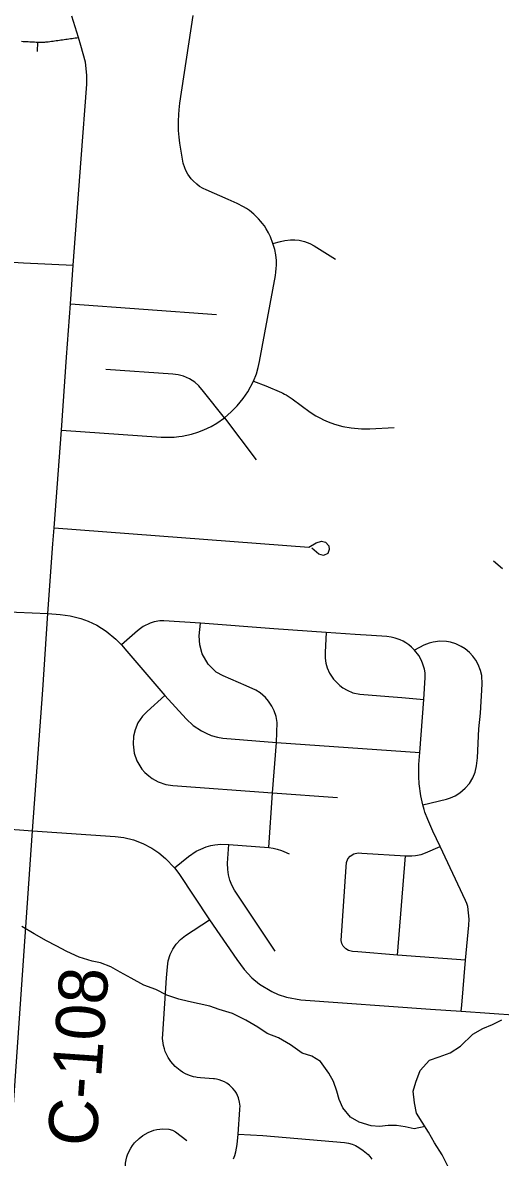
# Model space of a CAD drawing. Extents: x 114843 to 284848, y 317643 to 566895.
# Drawn here: x 233690 to 236614, y 455631 to 462573 of the extents above; entities that cross this region are included whole.
import ezdxf

# ---------------------------------------------------------------- set-up
doc = ezdxf.new("R2010")
doc.units = 0
for name, color, linetype in [('GM_X_County_Road', 7, 'Continuous'), ('GM_X_County_Road_Text', 7, 'Continuous'), ('GM_X_Minor_River', 7, 'Continuous'), ('GM_X_Township_Road', 7, 'Continuous')]:
    doc.layers.add(name, color=color, linetype=linetype)

msp = doc.modelspace()

# ---------------------------------------------------------------- linework, layer by layer
at = {"layer": 'GM_X_County_Road'}
msp.add_lwpolyline([(233497.7, 453885.6), (233604.1, 455516.9), (233629.6, 455893.3), (233750.6, 457629.2), (233813.4, 458491.1), (233844.7, 458958), (233874.4, 459383.9), (233882, 459483.3), (233926.8, 460080.7), (233958.9, 460527.7), (233982.4, 460852.4), (233999.5, 461089.1), (234047.6, 461740.9), (234082.2, 462196.9), (234083.8, 462251.2), (234074.4, 462332.2), (234045.8, 462433.6), (234030.8, 462482.6), (233991.1, 462612.3)], dxfattribs=at)
at = {"layer": 'GM_X_Minor_River'}
for points in [[(236628.3, 459231), (236571.9, 459278.6)], [(236153.9, 455818.7), (236087.2, 455804.7), (236031.2, 455816.2), (235979.1, 455825.7), (235927.2, 455825.3), (235875.3, 455818.8), (235823.3, 455822.3), (235749.2, 455845.7), (235697, 455877.3), (235650.6, 455932.9), (235628.1, 455984.8), (235613.7, 456034.7), (235593.3, 456094.6), (235564.9, 456146.4), (235514.3, 456216), (235460.1, 456249.6), (235402, 456267.1), (235329.7, 456318.5), (235255.4, 456361.9), (235187.2, 456387.3), (235129, 456426.8), (235056.7, 456470.2), (234974.4, 456511.5), (234892.3, 456534.8), (234836.2, 456556.4), (234770.1, 456569.8), (234706.1, 456583.2), (234646, 456598.7), (234571.9, 456622.1), (234505.7, 456657.5), (234431.5, 456684.9), (234355.2, 456726.3), (234287, 456763.7), (234228.8, 456795.2), (234166.6, 456820.7), (234114.6, 456830.3), (234036.5, 456855.6), (233960.2, 456891), (233896, 456924.4), (233835.8, 456955.9), (233759.6, 456997.3), (233685.3, 457042.7)], [(236292.9, 455576.2), (236258.4, 455646), (236211.8, 455719.7), (236175.3, 455785.4), (236136.8, 455845.1), (236100.4, 455900.9), (236087.9, 455964.8), (236081.3, 456034.8), (236096.8, 456091), (236124.2, 456161.4), (236181.6, 456225.9), (236239.4, 456244.5), (236307.1, 456269.1), (236370.7, 456311.7), (236446.1, 456384.4), (236507.7, 456419), (236565.4, 456443.6), (236623.1, 456472.1)]]:
    msp.add_lwpolyline(points, dxfattribs=at)
at = {"layer": 'GM_X_Township_Road'}
for p, q in [((233779.9, 462397.8), (233783.2, 462454.4)), ((233982.4, 460852.4), (234875.7, 460788.1)), ((234924.7, 460155.6), (235119.3, 459898.2)), ((235219.2, 457861.6), (235618.1, 457833.2)), ((235985.5, 456868.3), (236033.1, 457474.9))]:
    msp.add_line(p, q, dxfattribs=at)
for points in [[(235103.4, 460379.6), (235121.3, 460425.2), (235132.6, 460463.6), (235140.8, 460501.1), (235237.4, 461027), (235240.7, 461047.7), (235242.8, 461068.6), (235243.9, 461089.5), (235243.7, 461117.4), (235240.6, 461152.1), (235234.5, 461186.5), (235222.4, 461221.6), (235207, 461262.7), (235194.9, 461287.7), (235181, 461311.9), (235169.6, 461329.3), (235157.2, 461346.1), (235148.5, 461357), (235134.7, 461372.6), (235120.1, 461387.5), (235104.8, 461401.6), (235077.7, 461423.3), (235059.5, 461435.9), (235041.7, 461446.7), (235003.5, 461466.1), (234947.8, 461490.5), (234812.6, 461549.8), (234795.5, 461558.1), (234773.3, 461571.5), (234756, 461584.4), (234733.7, 461604.9), (234722.2, 461617.8), (234701.9, 461645.9), (234689.4, 461668.7), (234682.5, 461684.5), (234672.9, 461713.3), (234667.7, 461738.8), (234652.6, 461837.1), (234647.8, 461873), (234644.5, 461914.6), (234643.4, 461970.1), (234645.1, 462011.7), (234647.4, 462039.3), (234652.7, 462080.6), (234732.9, 462616.3)], [(233683.4, 462459.7), (233693.4, 462459.2), (233703.4, 462458.6), (233713.4, 462458.1), (233723.4, 462457.6), (233733.3, 462457.1), (233743.3, 462456.5), (233753.3, 462456), (233763.3, 462455.5), (233773.2, 462455), (233783.2, 462454.4), (233788.5, 462454.2), (233793.8, 462454), (233799.1, 462453.9), (233804.5, 462453.9), (233809.8, 462454), (233815.1, 462454.2), (233820.4, 462454.5), (233825.7, 462454.8), (233831, 462455.3), (233836.3, 462455.8), (233841.5, 462456.4), (233846.8, 462457.1), (233856.5, 462458.4), (233866.2, 462459.8), (233875.9, 462461.1), (233885.6, 462462.5), (233895.2, 462463.8), (233904.9, 462465.2), (233914.6, 462466.5), (233924.3, 462467.9), (233934, 462469.2), (233943.6, 462470.5), (233953.3, 462471.9), (233963, 462473.2), (233972.7, 462474.6), (233982.4, 462475.9), (233992.1, 462477.2), (234001.8, 462478.6), (234011.4, 462479.9), (234021.1, 462481.3), (234030.8, 462482.6)], [(235222.4, 461221.6), (235268.1, 461233.7), (235295.8, 461240.8), (235330.3, 461245.2), (235356.4, 461245.2), (235382.3, 461242.5), (235416.2, 461234.8), (235432.7, 461229.1), (235448.7, 461222.3), (235475.4, 461207.8), (235523.7, 461177.6), (235605, 461126.9)], [(233273.3, 461129.5), (233695.2, 461104.4), (233999.5, 461089.1)], [(234924.7, 460155.6), (234798.1, 460317.2), (234769, 460351.3), (234743.4, 460373.5), (234710.8, 460394.1), (234675.2, 460409.5), (234641.7, 460418.4), (234610, 460422.6), (234199.4, 460450.7)], [(233926.8, 460080.7), (234537.1, 460037.7), (234586.7, 460036.3), (234616.6, 460037.5), (234646.2, 460040.3), (234665.9, 460043.1), (234695.2, 460048.5), (234724.3, 460055.5), (234762.3, 460067.2), (234799.4, 460081.5), (234844.3, 460103.1), (234878.8, 460123.1), (234924.7, 460155.6), (234967.1, 460193), (235002.6, 460228.1), (235022.4, 460250.7), (235040.9, 460274.2), (235069.1, 460315.5), (235103.4, 460379.6)], [(235103.4, 460379.6), (235178.8, 460351.6), (235274.3, 460310.5), (235283.8, 460305.9), (235293, 460301), (235303.5, 460295.2), (235314.7, 460288.5), (235328.1, 460279.8), (235339.6, 460271.7), (235450.1, 460191), (235485.5, 460168.6), (235513.1, 460153.4), (235531.9, 460144.2), (235560.6, 460131.6), (235599.8, 460117.1), (235650.1, 460103), (235701.5, 460093.4), (235763.8, 460087.9), (235815.3, 460088.4), (235964.3, 460096.3)], [(233882, 459483.3), (235442.2, 459363.7), (235486.9, 459391.3), (235518.8, 459401.1), (235544.5, 459394.9), (235563.9, 459372.6), (235565.6, 459350.2), (235557.8, 459324.5), (235532.3, 459313.1), (235503.4, 459320.9), (235459.9, 459357.4)], [(233458.8, 458974.1), (233844.7, 458958)], [(233844.7, 458958), (233919.5, 458952.3), (233980.9, 458944.2), (234046.3, 458927.7), (234091.6, 458911.2), (234143.8, 458886.3), (234201.1, 458850.6), (234260.8, 458801.7), (234294.4, 458767.2), (234327.7, 458728.2)], [(236375.2, 456525.9), (236378.1, 456560.8), (236401.6, 456836.5), (236420.7, 457050.9), (236422.7, 457087.3), (236419.9, 457125.7), (236414.4, 457166.2), (236408.9, 457183), (236401.2, 457201.8), (236245.4, 457532.8), (236201.4, 457626.9), (236170.3, 457697.9), (236151.8, 457742.2), (236147.1, 457758.7), (236140.6, 457786.5), (236128, 457842), (236118.1, 457915.6), (236115.3, 457960), (236115.8, 458034.1), (236120.7, 458107.9), (236145.2, 458432.8), (236155.2, 458565.9), (236154.9, 458577.7), (236153.2, 458595.3), (236149.4, 458617.2), (236142.7, 458641.9), (236138.3, 458654.4), (236129.5, 458674.7), (236114.4, 458701.6), (236089.1, 458734.6), (236070.8, 458752.8), (236053.6, 458767), (236035.5, 458779.4), (236020.3, 458788.2), (236000.3, 458797.7), (235971.4, 458807.8), (235945.8, 458813.7), (235919.9, 458816.8), (235824.8, 458823.2), (235725.1, 458830), (235548, 458842), (235227.7, 458863.6), (234777.9, 458899.7), (234554, 458914.2), (234529.9, 458912.8), (234495.9, 458906.6), (234471.1, 458898.8), (234428.7, 458878), (234410.6, 458866.1), (234392.1, 458851.2), (234294.4, 458767.2)], [(235197.7, 457526.4), (235219.2, 457861.6), (235244.8, 458169.1), (235247.7, 458292), (235241.3, 458327.9), (235229.6, 458361.8), (235216.3, 458391.9), (235194.7, 458421.5), (235177.2, 458444.4), (235144.2, 458473.1), (235118.4, 458489.6), (235059, 458516.1), (234917.7, 458576.1), (234874.7, 458599.2), (234826.6, 458647.6), (234789.5, 458711), (234773.9, 458767.5), (234771.1, 458821.1), (234777.9, 458899.7)], [(235548, 458842), (235541.6, 458721.9), (235541.7, 458684.4), (235546.7, 458654.5), (235555.2, 458625.5), (235569.2, 458593.8), (235592.9, 458557.1), (235632.2, 458517), (235649.6, 458504.1), (235675.7, 458488.7), (235711.7, 458473.8), (235754.3, 458464), (235931.6, 458450.6), (236011.4, 458444.7), (236145.2, 458432.8)], [(236140.6, 457786.5), (236284.2, 457822.6), (236309.2, 457830.3), (236337, 457842.6), (236366.7, 457860.6), (236399.8, 457888.7), (236425, 457918.5), (236445.2, 457952), (236459.9, 457988.1), (236468.7, 458026.2), (236474.5, 458075.4), (236482.8, 458251.6), (236492, 458347.7), (236503.8, 458525.5), (236500.5, 458579.8), (236493.5, 458609.7), (236479.5, 458645.7), (236464.6, 458672.6), (236447, 458696.8), (236426.1, 458719.3), (236398.9, 458741.8), (236374.8, 458757.1), (236342.9, 458772), (236310.2, 458782.4), (236284.2, 458786.9), (236244.8, 458788.5), (236203.4, 458783.4), (236178, 458776.6), (236145.7, 458763.6), (236089.1, 458734.6)], [(234327.7, 458728.2), (234561.3, 458455.6), (234690.9, 458314.2), (234734.8, 458273.5), (234784.5, 458240.1), (234814.2, 458225), (234845, 458212.5), (234883.2, 458201.2), (234915.8, 458194.8), (235244.8, 458169.1), (236120.7, 458107.9)], [(234561.3, 458455.6), (234451.6, 458358.5), (234423.5, 458329.3), (234395.9, 458288.2), (234378.2, 458246.8), (234368.6, 458207.3), (234365.5, 458157.7), (234373.1, 458103.8), (234389.7, 458056.7), (234420.5, 458006.3), (234438.3, 457985.6), (234461.7, 457963.9), (234483.8, 457947.7), (234519.7, 457927.9), (234567, 457911.5), (234609.3, 457904.9), (235219.2, 457861.6)], [(233562.6, 457642.8), (233750.6, 457629.2)], [(233750.6, 457629.2), (234256.4, 457593.9), (234309.3, 457587.3), (234368.7, 457573), (234426, 457551.4), (234480.1, 457523.1), (234523.5, 457493.6), (234563.6, 457459.8), (234618.8, 457401.6), (234645.8, 457367.5), (234833.9, 457084.2), (235001.6, 456841.9), (235045.2, 456780.3), (235092.7, 456729), (235139.9, 456689.9), (235214.7, 456644.6), (235254.8, 456627.1), (235304.7, 456610.7), (235393.2, 456594.8), (236187.3, 456537.6), (236375.2, 456525.9), (236721.4, 456500)], [(234618.8, 457401.6), (234705.2, 457471.1), (234753.1, 457503.1), (234780, 457516.7), (234813.7, 457530.5), (234843, 457537.9), (234866.7, 457542.5), (234902.9, 457546.3), (234952.6, 457545.3), (235197.7, 457526.4), (235222.6, 457523), (235248.9, 457517), (235274.5, 457508.7), (235289.6, 457502.7), (235321, 457487)], [(235235.8, 456891.3), (234986.3, 457265.7), (234970.4, 457295.3), (234958.1, 457326.6), (234949.6, 457359.2), (234945.1, 457392.5), (234945, 457430.9), (234952.6, 457545.3)], [(236401.6, 456836.5), (235985.5, 456868.3), (235742.1, 456887.4), (235709.5, 456890.2), (235685.2, 456895.8), (235668.2, 456905.7), (235651.9, 456922.8), (235643.4, 456939.1), (235639, 456958.3), (235670, 457408.8), (235672.6, 457433.9), (235681.4, 457456.3), (235695.8, 457473.9), (235717.8, 457487.7), (235744.5, 457493.3), (235766.9, 457492.2), (236033.1, 457474.9), (236071.8, 457474.5), (236095.8, 457477.1), (236128.9, 457484.2), (236156.4, 457493.5), (236245.4, 457532.8)], [(235020.5, 455928.1), (235020.8, 455944.2), (235018.1, 455968.4), (235010.9, 455995), (234998.2, 456022.7), (234990.1, 456035.7), (234976.9, 456052.6), (234957.1, 456071.7), (234939.8, 456084.2), (234926.5, 456091.9), (234909.9, 456099.5), (234892.5, 456105.3), (234877.5, 456108.8), (234865.4, 456110.6), (234858.2, 456111.3), (234779.1, 456117.1), (234757.9, 456119.6), (234749.3, 456121.1), (234736.5, 456124), (234711.5, 456131.7), (234687.4, 456141.9), (234668.2, 456152.3), (234653.5, 456161.9), (234623.2, 456186.9), (234597.2, 456216.3), (234580.3, 456241.7), (234570.2, 456261.1), (234563.4, 456277.2), (234557.7, 456293.7), (234552.2, 456314.8), (234546.9, 456358), (234547.3, 456384.2), (234571.2, 456728.3), (234575.9, 456796.8), (234577.9, 456814.9), (234580.9, 456832.1), (234592.6, 456870.8), (234609.2, 456905.2), (234628.8, 456934.1), (234655.5, 456962.9), (234686.3, 456987.3), (234833.9, 457084.2)], [(234981.4, 455621.6), (234989.2, 455642.7), (234995.4, 455664.2), (235000.1, 455686.1), (235003.2, 455708.3), (235010, 455772.6), (235020.5, 455922.7), (235020.5, 455928.1)], [(234312, 455460.4), (234319.7, 455595), (234323.1, 455614.3), (234328.1, 455633.2), (234334.5, 455651.6), (234351.9, 455686.7), (234362.6, 455703), (234374.7, 455718.5), (234402.4, 455746.1), (234425.9, 455763.7), (234458, 455782.9), (234492.9, 455796.4), (234511.1, 455800.9), (234548.3, 455805.2), (234585.7, 455803), (234606.8, 455796.9), (234625.7, 455785.7), (234696, 455733.1)], [(235010, 455772.6), (235160, 455763.3), (235659.8, 455722.3), (235685.7, 455717.5), (235706.8, 455711.5), (235727.3, 455703.7), (235747.5, 455691.6), (235773.9, 455673.3), (235785.3, 455664.1), (235805.5, 455647.4), (235816.3, 455635.1), (235828.2, 455619.8)]]:
    msp.add_lwpolyline(points, dxfattribs=at)

# ---------------------------------------------------------------- texts
at = {"layer": 'GM_X_County_Road_Text'}
msp.add_text('C-108', height=300.01, rotation=86.00695, dxfattribs=at).set_placement((234140.8, 455691.7))

doc.saveas('drawing.dxf')
